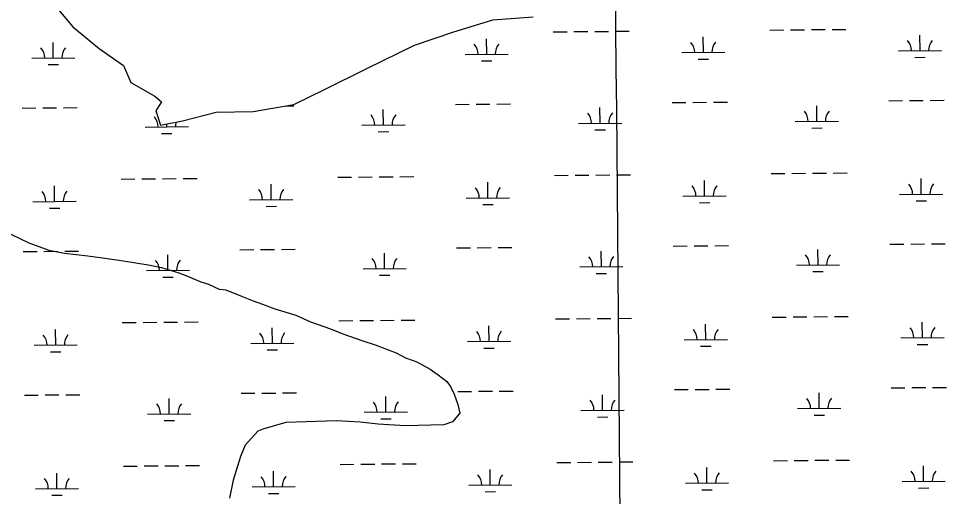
# Model space of a CAD drawing. Extents: x 3568792 to 3606828, y 529143 to 554785.
# Drawn here: x 3596005 to 3598154, y 542663 to 543770 of the extents above; entities that cross this region are included whole.
import ezdxf

# ---------------------------------------------------------------- set-up
doc = ezdxf.new("R2010")
doc.units = 0
for name, color, linetype in [('V-GRID-MAJR', 7, 'Continuous'), ('V-SITE-VEGE', 7, 'Continuous'), ('V-TOPO-SHOR', 7, 'Continuous'), ('V-WETL-SWMP', 7, 'Continuous')]:
    doc.layers.add(name, color=color, linetype=linetype)

msp = doc.modelspace()

# ---------------------------------------------------------------- linework, layer by layer
at = {"layer": 'V-GRID-MAJR'}
msp.add_spline([(3597466.983, 534753.91), (3597414.107, 540812.762), (3597361.214, 546873.547), (3597308.3200000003, 552934.3470000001), (3597308.3030000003, 552936.264)], degree=3, dxfattribs=at)
at = {"layer": 'V-SITE-VEGE'}
msp.add_lwpolyline([(3595973.535, 543276.652), (3596005.949, 543261.617), (3596028.264, 543250.284), (3596074.7120000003, 543233.664), (3596110.884, 543226.736), (3596165.025, 543220.334), (3596199.145, 543215.343), (3596237.256, 543210.466), (3596267.378, 543205.359), (3596309.538, 543198.604), (3596335.673, 543193.378), (3596376.014, 543180.576), (3596396.214, 543173.176), (3596426.573, 543160.081), (3596444.718, 543154.6190000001), (3596469.028, 543143.343), (3596485.06, 543141.817), (3596521.467, 543126.902), (3596547.774, 543115.685), (3596569.97, 543108.345), (3596598.275, 543097.187), (3596646.659, 543082.6240000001), (3596681.072, 543067.649), (3596727.521, 543051.029), (3596755.826, 543039.872), (3596802.275, 543023.252), (3596830.519, 543014.0920000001), (3596879.021, 542995.535), (3596901.336, 542984.201), (3596927.586, 542974.981), (3596958.062, 542957.893), (3596976.443, 542944.4450000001), (3596996.878, 542929.061), (3597005.215, 542917.316), (3597013.7290000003, 542899.582), (3597022.42, 542875.858), (3597027, 542856.011), (3597009.6180000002, 542835.5160000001), (3596989.828, 542828.938), (3596899.985, 542826.2980000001), (3596837.916, 542830.468), (3596795.811, 542835.226), (3596741.787, 542837.634), (3596623.99, 542834.171), (3596570.494, 542818.61), (3596558.632, 542814.2660000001), (3596529.6240000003, 542781.443), (3596518.407, 542755.132), (3596502.023, 542700.699), (3596493.272, 542658.477)], dxfattribs=at)
at = {"layer": 'V-TOPO-SHOR'}
for p, q in [((3596081.359822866, 543809.661955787), (3596130.3797876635, 543751.3479470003)), ((3597010.895891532, 543738.6397233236), (3597103.414789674, 543767.5026978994)), ((3597103.414789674, 543767.5026978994), (3597196.591692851, 543773.9756737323)), ((3596130.3797876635, 543751.3479470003), (3596191.6187379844, 543700.8619346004)), ((3596922.144989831, 543708.6427478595), (3597010.895891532, 543738.6397233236)), ((3596191.6187379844, 543700.8619346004), (3596247.553690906, 543661.4249228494)), ((3596811.7001164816, 543654.3557794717), (3596922.144989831, 543708.6427478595)), ((3596247.553690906, 543661.4249228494), (3596264.8936832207, 543622.0979209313)), ((3596713.5472292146, 543605.4088076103), (3596811.7001164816, 543654.3557794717)), ((3596264.8936832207, 543622.0979209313), (3596320.609634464, 543590.1229087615)), ((3596642.356310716, 543570.9488279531), (3596713.5472292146, 543605.4088076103)), ((3596320.609634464, 543590.1229087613), (3596335.937622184, 543576.8799056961)), ((3596335.937622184, 543576.8799056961), (3596322.8406407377, 543556.5769103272)), ((3596548.228411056, 543554.4878529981), (3596642.356310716, 543570.9488279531)), ((3596322.8406407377, 543556.5769103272), (3596333.777638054, 543523.2859096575)), ((3596384.5185836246, 543533.4918960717), (3596462.367499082, 543553.2088749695)), ((3596462.367499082, 543553.2088749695), (3596548.228411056, 543554.4878529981)), ((3596333.777638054, 543523.2859096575), (3596384.5185836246, 543533.4918960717))]:
    msp.add_line(p, q, dxfattribs=at)
at = {"layer": 'V-WETL-SWMP'}
for p, q in [((3597243.123062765, 543739.4118161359), (3597275.121907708, 543739.6817644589)), ((3597291.1213301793, 543739.8167386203), (3597323.1201751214, 543740.0866869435)), ((3597339.1195975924, 543740.2216611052), (3597371.1184425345, 543740.4916094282)), ((3597387.1178650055, 543740.6265835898), (3597419.116709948, 543740.8965319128)), ((3597745.0129461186, 543743.6458543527), (3597777.011791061, 543743.9158026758)), ((3597793.0112135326, 543744.0507768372), (3597825.0100584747, 543744.3207251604)), ((3597841.0094809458, 543744.455699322), (3597873.008325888, 543744.725647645)), ((3597889.007748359, 543744.8606218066), (3597921.0065933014, 543745.1305701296)), ((3598092.7444759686, 543695.8355793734), (3598092.440775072, 543731.8342972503)), ((3596085.1849425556, 543678.899426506), (3596084.881241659, 543714.898144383)), ((3597088.964709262, 543687.3675029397), (3597088.661008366, 543723.3662208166)), ((3597590.8545926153, 543691.6015411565), (3597590.550891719, 543727.6002590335)), ((3597540.856397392, 543691.1797469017), (3597640.8527878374, 543692.0233354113)), ((3598042.7462807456, 543695.4137851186), (3598142.7426711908, 543696.2573736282)), ((3596035.1867473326, 543678.4776322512), (3596135.1831377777, 543679.3212207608)), ((3597038.9665140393, 543686.945708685), (3597138.9629044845, 543687.7892971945)), ((3597077.095320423, 543671.8358218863), (3597101.094454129, 543672.0382831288)), ((3597578.9852037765, 543676.0698601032), (3597602.9843374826, 543676.2723213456)), ((3598080.87508713, 543680.30389832), (3598104.874220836, 543680.5063595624)), ((3596073.315553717, 543663.3677454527), (3596097.314687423, 543663.5702066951)), ((3596012.7533923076, 543562.8522761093), (3596044.7522372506, 543563.1222244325)), ((3596060.7516597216, 543563.2571985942), (3596092.7505046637, 543563.5271469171)), ((3596108.7499271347, 543563.6621210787), (3596140.748772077, 543563.9320694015)), ((3596625.623203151, 543568.0225620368), (3596642.6386554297, 543568.1661076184)), ((3597016.533159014, 543571.3203525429), (3597048.532003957, 543571.5903008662)), ((3597064.531426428, 543571.7252750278), (3597096.53027137, 543571.9952233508)), ((3597112.529693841, 543572.1301975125), (3597144.528538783, 543572.4001458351)), ((3597351.756762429, 543527.7167116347), (3597351.453061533, 543563.7154295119)), ((3597518.423042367, 543575.5543907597), (3597550.42188731, 543575.8243390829)), ((3597566.4213097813, 543575.9593132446), (3597598.4201547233, 543576.2292615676)), ((3597614.4195771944, 543576.3642357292), (3597646.4184221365, 543576.634184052)), ((3597853.6466457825, 543531.9507498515), (3597853.342944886, 543567.9494677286)), ((3598020.31292572, 543579.7884289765), (3598052.311770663, 543580.0583772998)), ((3598068.311193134, 543580.1933514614), (3598100.3100380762, 543580.4632997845)), ((3598116.3094605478, 543580.5982739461), (3598148.30830549, 543580.8682222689)), ((3596849.866879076, 543523.4826734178), (3596849.56317818, 543559.481391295)), ((3596297.9788005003, 543518.8268409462), (3596397.975190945, 543519.6704294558)), ((3596347.976995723, 543519.248635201), (3596347.9189391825, 543526.1302777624)), ((3596799.8686838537, 543523.0608791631), (3596899.865074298, 543523.9044676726)), ((3597301.758567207, 543527.2949173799), (3597401.7549576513, 543528.1385058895)), ((3597803.64845056, 543531.5289555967), (3597903.6448410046, 543532.3725441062)), ((3597841.7772569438, 543516.4190687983), (3597865.77639065, 543516.6215300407)), ((3596336.107606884, 543503.7169541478), (3596360.10674059, 543503.9194153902)), ((3596837.9974902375, 543507.9509923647), (3596861.9966239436, 543508.1534536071)), ((3597339.8873735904, 543512.1850305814), (3597363.8865072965, 543512.3874918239)), ((3597747.8194376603, 543410.9827024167), (3597779.818282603, 543411.2526507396)), ((3597795.8177050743, 543411.387624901), (3597827.8165500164, 543411.6575732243)), ((3597843.8159724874, 543411.7925473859), (3597875.8148174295, 543412.0624957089)), ((3597891.8142399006, 543412.1974698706), (3597923.813084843, 543412.4674181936)), ((3596242.1497876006, 543398.2805877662), (3596274.148632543, 543398.5505360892)), ((3596290.1480550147, 543398.6855102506), (3596322.1468999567, 543398.9554585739)), ((3596338.146322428, 543399.0904327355), (3596370.14516737, 543399.3603810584)), ((3596386.144589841, 543399.49535522), (3596418.1434347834, 543399.7653035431)), ((3596744.039670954, 543402.514625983), (3596776.0385158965, 543402.784574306)), ((3596792.037938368, 543402.9195484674), (3596824.03678331, 543403.1894967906)), ((3596840.036205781, 543403.3244709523), (3596872.0350507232, 543403.5944192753)), ((3596888.0344731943, 543403.7293934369), (3596920.033318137, 543403.99934176)), ((3597091.771200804, 543354.7043510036), (3597091.4674999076, 543390.7030688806)), ((3597245.929554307, 543406.7486641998), (3597277.9283992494, 543407.0186125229)), ((3597293.927821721, 543407.1535866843), (3597325.926666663, 543407.4235350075)), ((3597341.926089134, 543407.5585091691), (3597373.9249340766, 543407.8284574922)), ((3597389.9243565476, 543407.9634316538), (3597421.92320149, 543408.2333799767)), ((3597593.661084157, 543358.9383892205), (3597593.357383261, 543394.9371070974)), ((3598095.5509675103, 543363.1724274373), (3598095.247266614, 543399.1711453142)), ((3596087.9914340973, 543346.23627457), (3596087.6877332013, 543382.234992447)), ((3596589.8813174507, 543350.4703127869), (3596589.577616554, 543386.4690306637)), ((3596037.9932388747, 543345.8144803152), (3596137.98962932, 543346.6580688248)), ((3596539.8831222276, 543350.0485185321), (3596639.879512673, 543350.8921070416)), ((3597041.773005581, 543354.2825567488), (3597141.769396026, 543355.1261452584)), ((3597543.6628889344, 543358.5165949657), (3597643.6592793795, 543359.3601834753)), ((3598045.5527722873, 543362.7506331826), (3598145.549162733, 543363.5942216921)), ((3598083.6815786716, 543347.6407463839), (3598107.6807123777, 543347.8432076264)), ((3596076.1220452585, 543330.7045935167), (3596100.1211789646, 543330.907054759)), ((3596578.011928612, 543334.9386317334), (3596602.011062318, 543335.1410929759)), ((3597079.9018119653, 543339.1726699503), (3597103.9009456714, 543339.3751311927)), ((3597581.791695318, 543343.406708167), (3597605.7908290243, 543343.6091694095)), ((3597019.339650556, 543238.6572006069), (3597051.3384954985, 543238.92714893)), ((3597067.3379179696, 543239.0621230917), (3597099.3367629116, 543239.3320714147)), ((3597115.336185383, 543239.4670455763), (3597147.3350303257, 543239.7369938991)), ((3597521.2295339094, 543242.8912388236), (3597553.228378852, 543243.1611871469)), ((3597569.227801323, 543243.2961613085), (3597601.226646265, 543243.5661096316)), ((3597617.226068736, 543243.7010837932), (3597649.2249136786, 543243.971032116)), ((3598023.1194172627, 543247.1252770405), (3598055.1182622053, 543247.3952253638)), ((3598071.1176846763, 543247.5301995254), (3598103.1165296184, 543247.8001478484)), ((3598119.1159520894, 543247.93512201), (3598151.114797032, 543248.2050703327)), ((3596015.5598838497, 543230.1891241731), (3596047.5587287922, 543230.4590724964)), ((3596063.5581512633, 543230.594046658), (3596095.5569962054, 543230.863994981)), ((3596111.5564186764, 543230.9989691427), (3596143.555263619, 543231.2689174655)), ((3596350.7834872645, 543186.5854832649), (3596350.479786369, 543222.5842011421)), ((3596517.449767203, 543234.42316239), (3596549.4486121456, 543234.6931107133)), ((3596565.4480346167, 543234.8280848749), (3596597.4468795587, 543235.0980331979)), ((3596613.44630203, 543235.2330073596), (3596645.4451469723, 543235.5029556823)), ((3596852.673370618, 543190.8195214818), (3596852.369669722, 543226.818239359)), ((3597354.5632539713, 543195.0535596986), (3597354.2595530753, 543231.0522775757)), ((3597856.453137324, 543199.2875979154), (3597856.1494364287, 543235.2863157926)), ((3597304.565058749, 543194.6317654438), (3597404.5614491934, 543195.4753539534)), ((3597806.4549421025, 543198.8658036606), (3597906.451332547, 543199.7093921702)), ((3596300.785292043, 543186.1636890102), (3596400.781682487, 543187.0072775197)), ((3596802.6751753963, 543190.397727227), (3596902.6715658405, 543191.2413157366)), ((3596840.803981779, 543175.2878404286), (3596864.8031154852, 543175.4903016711)), ((3597342.6938651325, 543179.5218786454), (3597366.6929988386, 543179.7243398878)), ((3597844.5837484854, 543183.7559168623), (3597868.5828821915, 543183.9583781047)), ((3596338.914098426, 543171.0538022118), (3596362.913232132, 543171.2562634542)), ((3596244.9562791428, 543065.6174358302), (3596276.9551240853, 543065.8873841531)), ((3596292.9545465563, 543066.0223583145), (3596324.9533914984, 543066.2923066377)), ((3596340.9528139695, 543066.4272807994), (3596372.9516589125, 543066.6972291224)), ((3596388.9510813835, 543066.832203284), (3596420.949926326, 543067.102151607)), ((3596746.846162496, 543069.8514740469), (3596778.8450074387, 543070.12142237)), ((3596794.8444299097, 543070.2563965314), (3596826.843274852, 543070.5263448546)), ((3596842.842697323, 543070.6613190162), (3596874.8415422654, 543070.9312673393)), ((3596890.8409647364, 543071.0662415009), (3596922.839809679, 543071.3361898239)), ((3597248.7360458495, 543074.0855122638), (3597280.734890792, 543074.3554605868)), ((3597296.734313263, 543074.4904347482), (3597328.733158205, 543074.7603830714)), ((3597344.732580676, 543074.895357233), (3597376.7314256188, 543075.165305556)), ((3597392.73084809, 543075.3002797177), (3597424.7296930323, 543075.5702280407)), ((3597750.6259292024, 543078.3195504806), (3597782.6247741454, 543078.5894988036)), ((3597798.6241966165, 543078.724472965), (3597830.6230415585, 543078.9944212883)), ((3597846.6224640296, 543079.1293954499), (3597878.621308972, 543079.3993437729)), ((3597894.620731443, 543079.5343179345), (3597926.6195763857, 543079.8042662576)), ((3598098.357459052, 543030.5092755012), (3598098.0537581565, 543066.5079933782)), ((3596090.7979256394, 543013.573122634), (3596090.4942247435, 543049.5718405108)), ((3596592.6878089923, 543017.8071608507), (3596592.384108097, 543053.8058787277)), ((3597094.5776923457, 543022.0411990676), (3597094.2739914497, 543058.0399169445)), ((3597596.467575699, 543026.2752372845), (3597596.163874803, 543062.2739551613)), ((3597044.579497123, 543021.6194048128), (3597144.5758875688, 543022.4629933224)), ((3597546.4693804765, 543025.8534430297), (3597646.4657709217, 543026.6970315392)), ((3598048.35926383, 543030.0874812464), (3598148.355654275, 543030.931069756)), ((3596040.799730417, 543013.1513283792), (3596140.796120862, 543013.9949168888)), ((3596542.68961377, 543017.385366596), (3596642.6860042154, 543018.2289551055)), ((3596580.8184201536, 543002.2754797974), (3596604.81755386, 543002.4779410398)), ((3597082.708303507, 543006.5095180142), (3597106.7074372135, 543006.7119792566)), ((3597584.5981868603, 543010.743556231), (3597608.597320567, 543010.9460174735)), ((3598086.4880702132, 543014.9775944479), (3598110.48720392, 543015.1800556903)), ((3596078.9285368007, 542998.0414415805), (3596102.927670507, 542998.243902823)), ((3598073.924176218, 542914.8670475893), (3598105.92302116, 542915.1369959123)), ((3598121.922443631, 542915.2719700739), (3598153.9212885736, 542915.5419183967)), ((3596018.3663753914, 542897.5259722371), (3596050.365220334, 542897.7959205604)), ((3596066.364642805, 542897.930894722), (3596098.3634877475, 542898.200843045)), ((3596114.3629102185, 542898.3358172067), (3596146.361755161, 542898.6057655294)), ((3596520.2562587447, 542901.760010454), (3596552.2551036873, 542902.0299587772)), ((3596568.2545261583, 542902.1649329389), (3596600.2533711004, 542902.4348812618)), ((3596616.2527935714, 542902.5698554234), (3596648.251638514, 542902.8398037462)), ((3596855.4798621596, 542858.1563695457), (3596855.176161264, 542894.1550874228)), ((3597022.146142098, 542905.9940486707), (3597054.1449870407, 542906.263996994)), ((3597070.1444095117, 542906.3989711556), (3597102.143254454, 542906.6689194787)), ((3597118.142676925, 542906.8038936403), (3597150.1415218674, 542907.0738419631)), ((3597357.369745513, 542862.3904077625), (3597357.0660446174, 542898.3891256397)), ((3597524.036025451, 542910.2280868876), (3597556.034870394, 542910.4980352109)), ((3597572.034292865, 542910.6330093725), (3597604.033137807, 542910.9029576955)), ((3597620.032560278, 542911.0379318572), (3597652.0314052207, 542911.3078801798)), ((3597859.2596288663, 542866.6244459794), (3597858.9559279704, 542902.6231638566)), ((3598025.9259088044, 542914.4621251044), (3598057.924753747, 542914.7320734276)), ((3596353.5899788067, 542853.9223313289), (3596353.2862779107, 542889.921049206)), ((3596303.5917835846, 542853.500537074), (3596403.588174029, 542854.3441255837)), ((3596805.481666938, 542857.7345752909), (3596905.478057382, 542858.5781638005)), ((3597307.3715502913, 542861.9686135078), (3597407.3679407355, 542862.8122020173)), ((3597809.261433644, 542866.2026517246), (3597909.2578240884, 542867.0462402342)), ((3597847.3902400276, 542851.0927649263), (3597871.3893737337, 542851.2952261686)), ((3596341.720589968, 542838.3906502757), (3596365.719723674, 542838.5931115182)), ((3596843.610473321, 542842.6246884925), (3596867.609607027, 542842.827149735)), ((3597345.500356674, 542846.8587267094), (3597369.4994903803, 542847.0611879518)), ((3597395.5373396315, 542742.6371277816), (3597427.536184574, 542742.9070761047)), ((3597753.4324207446, 542745.6563985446), (3597785.431265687, 542745.9263468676)), ((3597801.430688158, 542746.061321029), (3597833.4295331, 542746.3312693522)), ((3597849.4289555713, 542746.4662435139), (3597881.427800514, 542746.7361918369)), ((3597897.427222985, 542746.8711659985), (3597929.4260679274, 542747.1411143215)), ((3596247.762770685, 542732.954283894), (3596279.7616156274, 542733.2242322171)), ((3596295.7610380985, 542733.3592063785), (3596327.7598830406, 542733.6291547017)), ((3596343.7593055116, 542733.7641288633), (3596375.758150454, 542734.0340771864)), ((3596391.757572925, 542734.169051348), (3596423.7564178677, 542734.438999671)), ((3596749.652654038, 542737.1883221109), (3596781.651498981, 542737.4582704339)), ((3596797.650921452, 542737.5932445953), (3596829.649766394, 542737.8631929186)), ((3596845.649188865, 542737.9981670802), (3596877.6480338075, 542738.2681154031)), ((3596893.6474562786, 542738.4030895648), (3596925.646301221, 542738.6730378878)), ((3597097.3841838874, 542689.3780471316), (3597097.080482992, 542725.3767650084)), ((3597251.542537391, 542741.4223603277), (3597283.5413823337, 542741.6923086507)), ((3597299.540804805, 542741.8272828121), (3597331.539649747, 542742.0972311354)), ((3597347.539072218, 542742.232205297), (3597379.5379171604, 542742.50215362)), ((3597599.274067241, 542693.6120853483), (3597598.970366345, 542729.6108032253)), ((3598101.163950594, 542697.8461235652), (3598100.860249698, 542733.8448414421)), ((3596093.604417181, 542680.909970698), (3596093.300716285, 542716.9086885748)), ((3596595.4943005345, 542685.1440089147), (3596595.1905996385, 542721.1427267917)), ((3596043.6062219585, 542680.4881764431), (3596143.602612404, 542681.3317649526)), ((3596545.496105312, 542684.7222146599), (3596645.492495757, 542685.5658031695)), ((3597047.3859886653, 542688.9562528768), (3597147.3823791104, 542689.7998413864)), ((3597549.275872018, 542693.1902910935), (3597649.272262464, 542694.0338796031)), ((3598051.1657553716, 542697.4243293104), (3598151.1621458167, 542698.26791782)), ((3598089.2945617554, 542682.3144425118), (3598113.293695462, 542682.5169037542)), ((3596081.7350283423, 542665.3782896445), (3596105.734162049, 542665.5807508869)), ((3596583.6249116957, 542669.6123278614), (3596607.6240454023, 542669.8147891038)), ((3597085.5147950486, 542673.8463660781), (3597109.513928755, 542674.0488273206)), ((3597587.404678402, 542678.080404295), (3597611.4038121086, 542678.2828655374))]:
    msp.add_line(p, q, dxfattribs=at)
msp.add_lwpolyline([(3596081.36, 543809.662), (3596130.38, 543751.348), (3596191.619, 543700.862), (3596247.554, 543661.425), (3596264.894, 543622.098), (3596320.61, 543590.123), (3596335.938, 543576.88), (3596322.841, 543556.577), (3596333.778, 543523.286), (3596384.519, 543533.492), (3596462.3680000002, 543553.209), (3596548.2290000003, 543554.488), (3596642.357, 543570.949), (3596713.548, 543605.409), (3596811.701, 543654.356), (3596922.146, 543708.643), (3597010.897, 543738.64), (3597103.416, 543767.503), (3597196.593, 543773.976)], dxfattribs=at)
for centre, radius, start, end in [((3597033.71976168, 543687.3762661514), 35.24628790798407, 359.7115261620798, 41.25518449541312), ((3597144.201645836, 543688.3083122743), 35.24628790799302, 139.71152390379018, 181.2551822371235), ((3597535.609645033, 543691.6103043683), 35.24628790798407, 359.7115261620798, 41.25518449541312), ((3597646.091529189, 543692.542350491), 35.24628790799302, 139.71152390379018, 181.2551822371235), ((3598037.499528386, 543695.8443425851), 35.24628790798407, 359.7115261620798, 41.25518449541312), ((3598147.9814125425, 543696.7763887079), 35.24628790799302, 139.71152390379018, 181.2551822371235), ((3596029.939994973, 543678.9081897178), 35.24628790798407, 359.7115261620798, 41.25518449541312), ((3596140.4218791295, 543679.8402358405), 35.24628790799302, 139.71152390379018, 181.2551822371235), ((3596292.7320481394, 543519.2573984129), 35.24628790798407, 359.7115261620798, 41.25518449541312), ((3596794.621931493, 543523.4914366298), 35.24628790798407, 359.7115261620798, 41.25518449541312), ((3596905.103815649, 543524.4234827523), 35.24628790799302, 139.71152390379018, 181.2551822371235), ((3597296.511814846, 543527.7254748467), 35.24628790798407, 359.7115261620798, 41.25518449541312), ((3597406.9936990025, 543528.6575209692), 35.24628790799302, 139.71152390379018, 181.2551822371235), ((3597798.4016981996, 543531.9595130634), 35.24628790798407, 359.7115261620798, 41.25518449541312), ((3597908.8835823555, 543532.891559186), 35.24628790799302, 139.71152390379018, 181.2551822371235), ((3596403.213932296, 543520.1894445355), 35.24628790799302, 163.0395319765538, 181.2551822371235), ((3596032.7464865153, 543346.2450377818), 35.24628790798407, 359.7115261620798, 41.25518449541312), ((3596143.228370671, 543347.1770839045), 35.24628790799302, 139.71152390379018, 181.2551822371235), ((3596534.636369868, 543350.4790759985), 35.24628790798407, 359.7115261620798, 41.25518449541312), ((3596645.1182540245, 543351.4111221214), 35.24628790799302, 139.71152390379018, 181.2551822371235), ((3597036.5262532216, 543354.7131142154), 35.24628790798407, 359.7115261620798, 41.25518449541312), ((3597147.008137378, 543355.6451603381), 35.24628790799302, 139.71152390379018, 181.2551822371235), ((3597538.416136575, 543358.9471524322), 35.24628790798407, 359.7115261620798, 41.25518449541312), ((3597648.898020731, 543359.879198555), 35.24628790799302, 139.71152390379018, 181.2551822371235), ((3598040.306019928, 543363.181190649), 35.24628790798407, 359.7115261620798, 41.25518449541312), ((3598150.787904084, 543364.1132367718), 35.24628790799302, 139.71152390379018, 181.2551822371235), ((3597299.3183063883, 543195.0623229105), 35.24628790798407, 359.7115261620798, 41.25518449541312), ((3597409.8001905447, 543195.9943690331), 35.24628790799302, 139.71152390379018, 181.2551822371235), ((3597801.2081897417, 543199.2963611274), 35.24628790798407, 359.7115261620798, 41.25518449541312), ((3597911.690073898, 543200.2284072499), 35.24628790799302, 139.71152390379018, 181.2551822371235), ((3596295.538539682, 543186.5942464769), 35.24628790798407, 359.7115261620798, 41.25518449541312), ((3596406.0204238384, 543187.5262925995), 35.24628790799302, 139.71152390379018, 181.2551822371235), ((3596797.4284230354, 543190.8282846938), 35.24628790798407, 359.7115261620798, 41.25518449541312), ((3596907.9103071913, 543191.7603308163), 35.24628790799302, 139.71152390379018, 181.2551822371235), ((3597039.332744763, 543022.0499622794), 35.24628790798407, 359.7115261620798, 41.25518449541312), ((3597149.8146289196, 543022.9820084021), 35.24628790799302, 139.71152390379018, 181.2551822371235), ((3597541.2226281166, 543026.2840004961), 35.24628790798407, 359.7115261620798, 41.25518449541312), ((3597651.704512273, 543027.216046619), 35.24628790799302, 139.71152390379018, 181.2551822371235), ((3598043.11251147, 543030.518038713), 35.24628790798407, 359.7115261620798, 41.25518449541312), ((3598153.5943956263, 543031.4500848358), 35.24628790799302, 139.71152390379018, 181.2551822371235), ((3596035.552978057, 543013.5818858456), 35.24628790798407, 359.7115261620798, 41.25518449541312), ((3596146.0348622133, 543014.5139319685), 35.24628790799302, 139.71152390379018, 181.2551822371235), ((3596537.4428614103, 543017.8159240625), 35.24628790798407, 359.7115261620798, 41.25518449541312), ((3596647.924745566, 543018.7479701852), 35.24628790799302, 139.71152390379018, 181.2551822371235), ((3596298.3450312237, 542853.9310945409), 35.24628790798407, 359.7115261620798, 41.25518449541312), ((3596408.82691538, 542854.8631406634), 35.24628790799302, 139.71152390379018, 181.2551822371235), ((3596800.234914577, 542858.1651327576), 35.24628790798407, 359.7115261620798, 41.25518449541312), ((3596910.7167987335, 542859.0971788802), 35.24628790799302, 139.71152390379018, 181.2551822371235), ((3597302.1247979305, 542862.3991709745), 35.24628790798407, 359.7115261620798, 41.25518449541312), ((3597412.6066820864, 542863.331217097), 35.24628790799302, 139.71152390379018, 181.2551822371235), ((3597804.0146812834, 542866.6332091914), 35.24628790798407, 359.7115261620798, 41.25518449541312), ((3597914.4965654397, 542867.5652553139), 35.24628790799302, 139.71152390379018, 181.2551822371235), ((3598156.400887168, 542698.7869328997), 35.24628790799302, 139.71152390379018, 181.2551822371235), ((3596038.3594695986, 542680.9187339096), 35.24628790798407, 359.7115261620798, 41.25518449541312), ((3596148.841353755, 542681.8507800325), 35.24628790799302, 139.71152390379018, 181.2551822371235), ((3596540.249352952, 542685.1527721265), 35.24628790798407, 359.7115261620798, 41.25518449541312), ((3596650.7312371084, 542686.0848182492), 35.24628790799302, 139.71152390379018, 181.2551822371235), ((3597042.1392363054, 542689.3868103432), 35.24628790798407, 359.7115261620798, 41.25518449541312), ((3597152.6211204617, 542690.3188564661), 35.24628790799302, 139.71152390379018, 181.2551822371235), ((3597544.0291196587, 542693.6208485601), 35.24628790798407, 359.7115261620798, 41.25518449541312), ((3597654.5110038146, 542694.5528946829), 35.24628790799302, 139.71152390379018, 181.2551822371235), ((3598045.9190030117, 542697.8548867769), 35.24628790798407, 359.7115261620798, 41.25518449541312)]:
    msp.add_arc(centre, radius, start, end, dxfattribs=at)

doc.saveas('drawing.dxf')
